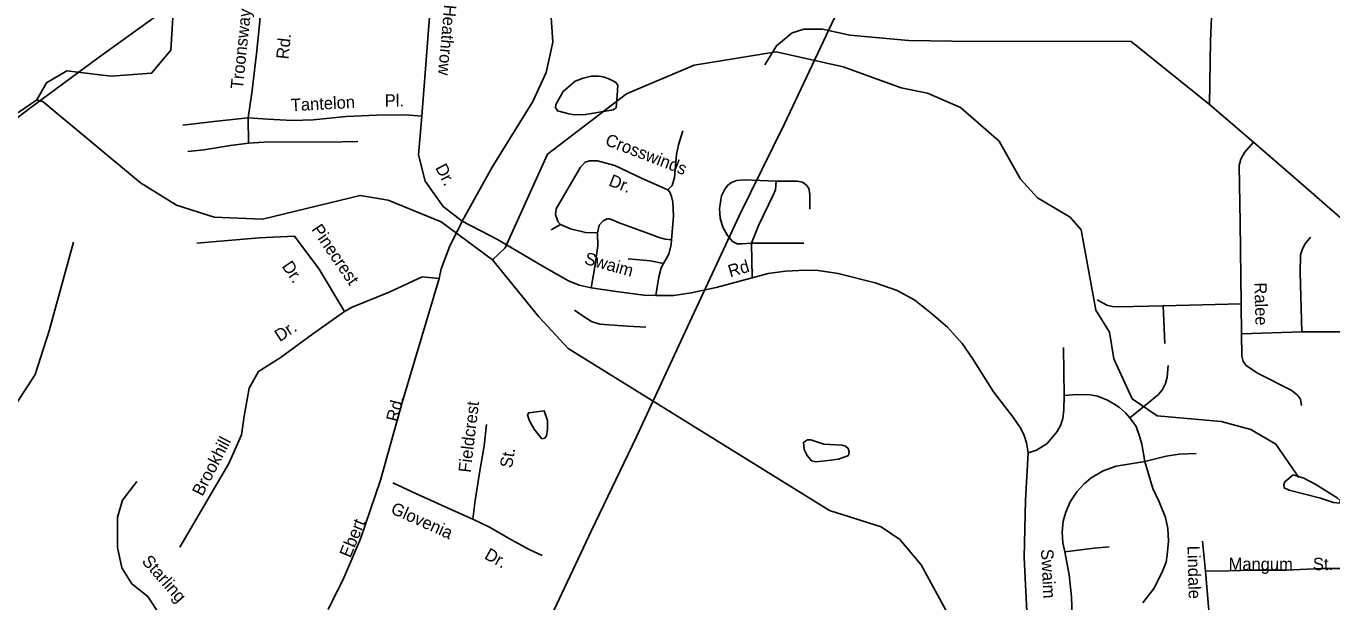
# Model space of a CAD drawing. Extents: x 1551653 to 1702041, y 811336 to 920032.
# Drawn here: x 1616818 to 1623759, y 836287 to 839348 of the extents above; entities that cross this region are included whole.
import ezdxf

# ---------------------------------------------------------------- set-up
doc = ezdxf.new("R2010")
doc.units = 0
for name, color, linetype in [('Old_Level_10', 7, 'Continuous'), ('Old_Level_35', 7, 'Continuous'), ('Old_Level_56', 7, 'Continuous'), ('Old_Level_59', 7, 'Continuous'), ('Old_Level_62', 7, 'Continuous')]:
    doc.layers.add(name, color=color, linetype=linetype)

msp = doc.modelspace()

# ---------------------------------------------------------------- linework, layer by layer
at = {"layer": 'Old_Level_35'}
for p, q in [((1622692.871, 839265.743), (1623108.371, 838931.79)), ((1623108.371, 838931.79), (1623342.323, 838731.177)), ((1617997.683, 838860.514), (1617999.77, 838726.597)), ((1619659.5, 838293.358), (1619609.831, 838265.765)), ((1620677.703, 838010.064), (1620674.024, 838194.021)), ((1620674.024, 838194.021), (1620951.8, 838194.021)), ((1623277.018, 837872.096), (1622863.115, 837861.059)), ((1622863.115, 837861.059), (1622870.473, 837660.545)), ((1623278.858, 837712.054), (1623277.018, 837872.096)), ((1623278.858, 837712.054), (1623598.943, 837723.091)), ((1623598.943, 837723.091), (1623903.392, 837723.091)), ((1622332.398, 837638.47), (1622336.078, 837384.61)), ((1623086.622, 836450.107), (1623071.906, 836610.15)), ((1623112.377, 836157.615), (1623086.622, 836450.107))]:
    msp.add_line(p, q, dxfattribs=at)
for points in [[(1623108.371, 838931.79), (1623114.687, 839269.933), (1623127.318, 839604.915), (1623136.79, 839764.543), (1623146.264, 840033.16), (1623165.211, 840235.414), (1623168.314, 840518.576), (1623165.156, 841005.248), (1623152.525, 841354.571), (1623146.21, 841667.432)], [(1618921.918, 838870.175), (1618971.268, 839512.236), (1619002.674, 839718.774), (1619123.808, 839889.391), (1619249.428, 839970.21), (1619361.589, 839997.15), (1619494.83, 840015.865)], [(1619494.83, 840015.865), (1619491.6, 839905.973), (1619517.437, 839744.367), (1619569.11, 839560.136), (1619607.866, 839421.154), (1619617.555, 839262.78), (1619582.03, 839101.174), (1619511.147, 838947.83), (1619294.764, 838598.76), (1619136.513, 838311.101)], [(1618038.969, 839603.292), (1618058.28, 839559.076), (1618069.146, 839483.013), (1618059.189, 839357.144), (1618042.824, 839201.59), (1618017.804, 838994.182), (1617997.683, 838860.514)], [(1622692.871, 839265.743), (1621739.231, 839268.903), (1621508.715, 839272.063), (1621196.098, 839300.505), (1621050.841, 839332.107), (1620952.951, 839332.107), (1620889.797, 839313.146), (1620807.695, 839243.621), (1620744.54, 839142.495)], [(1617997.683, 838860.514), (1617815.594, 838841.197), (1617651.513, 838821.712)], [(1618921.918, 838870.175), (1618833.046, 838875.987), (1618681.33, 838874.261), (1618519.29, 838866.741), (1618343.24, 838849.304), (1618231.334, 838846.971), (1618103.588, 838852.965), (1617997.683, 838860.514)], [(1619136.513, 838311.101), (1619034.079, 838389.751), (1618939.863, 838524.449), (1618903.972, 838663.637), (1618921.918, 838870.175)], [(1620229.767, 838477.316), (1620251.842, 838501.23), (1620264.719, 838543.54), (1620275.757, 838664.952), (1620286.794, 838716.46), (1620308.869, 838791.883)], [(1617677.284, 838681.512), (1617763.304, 838690.174), (1617903.661, 838713.94), (1617999.77, 838726.597)], [(1617999.77, 838726.597), (1618081.709, 838731.338), (1618233.628, 838733.061), (1618417.269, 838730.334), (1618581.229, 838733.812)], [(1623277.018, 837872.096), (1623271.5, 838304.396), (1623266.901, 838607.925), (1623276.099, 838641.037), (1623294.494, 838675.99), (1623342.323, 838731.177)], [(1623342.323, 838731.177), (1623609.061, 838501.23), (1623984.334, 838171.947)], [(1620229.767, 838477.316), (1620093.639, 838538.022), (1619948.312, 838607.925), (1619854.495, 838631.839), (1619812.184, 838631.839), (1619790.11, 838624.481), (1619764.355, 838598.728), (1619692.612, 838473.637), (1619635.586, 838376.14), (1619631.906, 838346.706), (1619644.784, 838309.914), (1619659.5, 838293.358)], [(1620805.553, 838523.305), (1620634.473, 838530.663), (1620594.003, 838526.984), (1620568.249, 838515.946), (1620546.174, 838501.23), (1620529.618, 838477.316), (1620514.901, 838446.043), (1620503.863, 838377.978), (1620507.543, 838326.471), (1620522.259, 838278.642), (1620546.174, 838234.492), (1620573.767, 838203.219), (1620597.682, 838190.343), (1620623.436, 838190.343), (1620674.024, 838194.021)], [(1620674.024, 838194.021), (1620713.575, 838291.519), (1620788.997, 838449.722), (1620801.875, 838477.316), (1620805.553, 838523.305)], [(1620805.553, 838523.305), (1620917.768, 838523.305), (1620945.361, 838517.786), (1620965.596, 838503.069), (1620978.473, 838484.674), (1620983.992, 838455.24), (1620983.992, 838374.3)], [(1620249.167, 838210.936), (1620259.2, 838337.509), (1620256.441, 838412.931), (1620249.083, 838442.364), (1620239.885, 838464.438), (1620229.767, 838477.316)], [(1619136.513, 838311.101), (1619069.099, 838173.858), (1619023.884, 838057.502), (1619014.196, 838005.788)], [(1619822.302, 837956.717), (1619757.917, 837971.433), (1619700.89, 837993.508), (1619570.187, 838068.337), (1619322.947, 838213.322), (1619136.513, 838311.101)], [(1619854.495, 838249.209), (1619863.692, 838289.679), (1619885.767, 838313.594), (1619906.003, 838322.792), (1619918.879, 838322.792), (1619942.794, 838315.433), (1619970.388, 838302.556), (1620126.751, 838245.53), (1620183.778, 838223.454), (1620215.051, 838216.096), (1620249.167, 838210.936)], [(1619659.5, 838293.358), (1619711.008, 838269.444), (1619791.95, 838251.048), (1619854.495, 838249.209)], [(1619854.495, 838249.209), (1619857.254, 838179.305), (1619840.698, 838068.93), (1619822.302, 837956.717)], [(1616154.901, 836483.917), (1616373.525, 836805.271), (1616557.989, 837044.577), (1616742.452, 837304.395), (1616865.427, 837495.839), (1616940.58, 837728.308), (1617070.388, 838200.083)], [(1618510.076, 837831.081), (1618375.483, 838055.578), (1618245.376, 838230.685), (1618056.946, 838221.706), (1617724.948, 838194.766)], [(1620206.772, 838085.486), (1620234.367, 838135.155), (1620247.243, 838186.663), (1620249.167, 838210.936)], [(1623598.943, 837723.091), (1623590.666, 838037.658), (1623592.505, 838131.476), (1623601.702, 838159.07), (1623614.58, 838188.503), (1623645.853, 838225.294)], [(1620206.772, 838085.486), (1620136.869, 838100.203), (1620019.137, 838111.241)], [(1620166.302, 837916.246), (1620181.019, 838015.583), (1620193.896, 838063.412), (1620206.772, 838085.486)], [(1622144.761, 837079.241), (1622135.564, 837132.589), (1622122.687, 837171.22), (1622106.13, 837208.011), (1622063.821, 837270.556), (1621960.804, 837403.006), (1621849.51, 837581.444), (1621794.323, 837660.545), (1621716.141, 837747.005), (1621631.521, 837820.589), (1621541.382, 837890.493), (1621447.564, 837942), (1621331.671, 837982.471), (1621134.836, 838032.139), (1621028.141, 838048.695), (1620961.917, 838050.535), (1620855.222, 838045.016), (1620762.323, 838032.139), (1620677.703, 838010.064)], [(1619014.196, 838005.788), (1618922.83, 838015.168), (1618747.858, 837934.35), (1618550.454, 837853.531), (1618510.076, 837831.081)], [(1619014.196, 838005.788), (1618817.272, 837347.247), (1618701.007, 836933.535)], [(1620166.302, 837916.246), (1620101.853, 837918.307), (1619953.8, 837936.267), (1619822.302, 837956.717)], [(1620677.703, 838010.064), (1620486.388, 837958.557), (1620353.938, 837929.124), (1620261.96, 837916.246), (1620166.302, 837916.246)], [(1622863.115, 837861.059), (1622625.81, 837855.54), (1622592.698, 837857.38), (1622563.265, 837864.738), (1622511.756, 837892.331)], [(1618510.076, 837831.081), (1618339.592, 837709.852), (1618169.107, 837584.134), (1618052.459, 837512.295), (1618003.108, 837422.496), (1617976.19, 837274.328), (1617962.73, 837175.55), (1617895.434, 837022.892), (1617635.22, 836578.387)], [(1619732.46, 837837.17), (1619783.782, 837802.311), (1619823.506, 837777.892), (1619867.233, 837763.197), (1620014.907, 837752.997), (1620112.643, 837747.413)], [(1623278.858, 837712.054), (1623280.698, 837592.481), (1623288.056, 837564.888), (1623304.611, 837540.974), (1623367.157, 837500.503), (1623541.917, 837412.204), (1623575.949, 837386.449), (1623592.505, 837364.375), (1623598.024, 837331.262)], [(1622685.596, 837265.038), (1622768.377, 837333.102), (1622838.28, 837390.129), (1622858.516, 837415.882), (1622875.072, 837447.155), (1622884.269, 837482.108), (1622889.789, 837542.813)], [(1622336.078, 837384.61), (1622334.238, 837307.348), (1622328.719, 837261.358), (1622315.842, 837224.567), (1622299.285, 837193.294), (1622271.692, 837160.182), (1622245.938, 837128.909), (1622212.826, 837106.834), (1622185.232, 837092.118), (1622144.761, 837079.241)], [(1622336.078, 837384.61), (1622402.302, 837390.129), (1622474.045, 837388.289), (1622512.676, 837380.931), (1622562.344, 837360.695), (1622600.975, 837340.46), (1622630.408, 837320.225), (1622661.681, 837292.631), (1622685.596, 837265.038)], [(1622685.596, 837265.038), (1622718.708, 837219.049), (1622737.104, 837167.54), (1622748.141, 837125.23), (1622764.698, 837033.252)], [(1619265.709, 837230.498), (1619251.998, 837116.912), (1619227.874, 836973.32), (1619205.67, 836825.689), (1619192.044, 836726.109)], [(1622142.002, 836163.134), (1622122.687, 836521.85), (1622130.965, 836827.22), (1622144.761, 837079.241)], [(1622764.698, 837033.252), (1622878.751, 837060.845), (1622946.815, 837071.883), (1623036.955, 837075.561)], [(1622764.698, 837033.252), (1622612.933, 837007.497), (1622543.029, 836983.583), (1622480.483, 836946.792), (1622441.852, 836913.679), (1622403.221, 836871.369), (1622368.27, 836818.022), (1622344.355, 836762.835), (1622331.479, 836715.006), (1622325.959, 836657.979), (1622329.639, 836600.952), (1622338.837, 836553.123)], [(1622764.698, 837033.252), (1622784.013, 836967.027), (1622807.928, 836889.765), (1622841.04, 836818.022), (1622874.152, 836735.241), (1622887.029, 836676.375), (1622890.708, 836610.15), (1622883.35, 836536.567), (1622878.751, 836497.936), (1622856.676, 836444.588), (1622834.601, 836400.439), (1622814.366, 836359.968), (1622777.574, 836312.139), (1622753.66, 836280.866)], [(1618268.979, 835931.719), (1618102.194, 835987.847), (1617855.439, 836064.176), (1617729.819, 836109.075), (1617599.711, 836158.465), (1617514.47, 836239.284), (1617465.119, 836315.613), (1617379.876, 836382.962), (1617326.038, 836468.271), (1617303.606, 836576.03), (1617303.606, 836737.668), (1617330.525, 836827.466), (1617406.794, 836926.245)], [(1618701.007, 836933.535), (1618594.792, 836621.668), (1618507.593, 836414.812), (1618423.623, 836246.742)], [(1619192.044, 836726.109), (1619100.831, 836767.382), (1618892.406, 836860.459), (1618766.756, 836920.44)], [(1619560.715, 836532.527), (1619495.311, 836563.669), (1619394.183, 836619.151), (1619281.45, 836684.672), (1619192.044, 836726.109)], [(1622338.837, 836553.123), (1622495.2, 836571.519), (1622576.141, 836578.878)], [(1622375.628, 836161.295), (1622379.307, 836210.963), (1622375.628, 836313.979), (1622362.751, 836429.872), (1622338.837, 836553.123)], [(1623808.357, 836464.903), (1623702.979, 836464.903), (1623515.59, 836454.975), (1623337.907, 836455.579), (1623210.606, 836451.768), (1623086.622, 836450.107)]]:
    msp.add_lwpolyline(points, dxfattribs=at)
at = {"layer": 'Old_Level_56'}
for points in [[(1619581.164, 836149.7), (1619823.155, 836665.68), (1620060.704, 837159.94), (1620333.801, 837749.329), (1620608.702, 838338.885), (1620850.168, 838828.861), (1621129.347, 839422.134), (1621391.794, 839969.915), (1621685.225, 840585.111), (1621955.881, 841162.544), (1622191.461, 841648.639), (1622418.924, 842138.9), (1622631.775, 842589.434), (1622865.482, 843091.575), (1622974.881, 843305.676), (1623005.383, 843349.282), (1623250.045, 843523.418), (1623668.174, 843814.704), (1624084.226, 844102.226), (1624340.81, 844282.124)], [(1616465.16, 838628.458), (1616835.281, 838910.711), (1617201.313, 839178.841), (1617599.36, 839466.53), (1618007.614, 839764.217), (1618314.943, 839989.311), (1618545.441, 840155.732), (1618720.989, 840276.84), (1619161.775, 840599.881), (1619420.607, 840801.747), (1619780.685, 841072.196), (1620144.313, 841330.368), (1620577.058, 841651.572), (1621047.976, 841990.213), (1621480.271, 842289.215), (1621856.189, 842561.344)]]:
    msp.add_lwpolyline(points, dxfattribs=at)
at = {"layer": 'Old_Level_59'}
msp.add_line((1619543.698, 837802.008), (1619297.738, 838105.741), dxfattribs=at)
for points in [[(1616874.74, 838955.836), (1616925.695, 839046.725), (1617034.681, 839110.137), (1617267.722, 839082.455), (1617484.77, 839097.783), (1617586.783, 839220.405), (1617628.717, 839885.901)], [(1619297.738, 838105.741), (1619364.79, 838170.025), (1619588.707, 838667.687), (1620009.781, 838987.465), (1620369.75, 839140.998), (1620804.768, 839210.972), (1621161.764, 839131.463), (1621468.727, 839020.222)], [(1623583.737, 836948.633), (1623461.731, 837125.131), (1623328.754, 837203.307), (1623170.762, 837245.856), (1622829.76, 837275.793), (1622697.809, 837367.144), (1622599.794, 837579.116), (1622576.726, 837720.756), (1622503.727, 837837.123), (1622425.807, 838265.477), (1622368.803, 838332.272), (1622194.714, 838434.286), (1622104.798, 838534.608), (1621990.789, 838737.148), (1621784.712, 838915.338), (1621609.803, 838991.105), (1621468.727, 839020.222)], [(1614460.764, 835508.757), (1614470.709, 835610.36), (1614596.96, 835906.769), (1615059.605, 836472.714), (1615634.826, 837160.859), (1615989.53, 837865.471), (1616480.661, 838625.56), (1616595.151, 838695.091), (1616638.079, 838739.565), (1616739.713, 838863.409), (1616874.74, 838955.836)], [(1619297.738, 838105.741), (1619024.711, 838308.179), (1618742.764, 838422.239), (1618593.692, 838448.281), (1618074.705, 838320.944), (1617816.749, 838332.734), (1617617.746, 838395.89), (1617426.74, 838514.615), (1616907.753, 838945.327), (1616874.74, 838955.836)], [(1621780.714, 836105.458), (1621576.789, 836483.83), (1621461.755, 836617.473), (1621362.715, 836685.089), (1621088.765, 836772.698), (1619699.743, 837634.737), (1619543.698, 837802.008)]]:
    msp.add_lwpolyline(points, dxfattribs=at)
at = {"layer": 'Old_Level_62'}
for points in [[(1619959.338, 838979.673), (1619962.824, 839033.705), (1619951.136, 839050.467), (1619915.765, 839067.487), (1619886.135, 839079.124), (1619860.093, 839081.789), (1619822.056, 839081.635), (1619779.2, 839071.998), (1619737.472, 839055.235), (1619673.393, 839001.306), (1619634.023, 838931.076), (1619632.075, 838915.03), (1619643.148, 838897.088), (1619702.921, 838880.992), (1619732.346, 838876.891)], [(1619732.346, 838876.891), (1619791.913, 838877.608), (1619939.448, 838902.676), (1619955.032, 838913.8), (1619959.338, 838979.673)], [(1619589.322, 837204.845), (1619588.707, 837251.75), (1619572.303, 837303.321), (1619489.769, 837292.402), (1619483.925, 837281.175), (1619493.768, 837249.957), (1619518.682, 837205.05), (1619559.897, 837153.787), (1619574.661, 837156.401), (1619583.786, 837169.884), (1619589.322, 837204.845)], [(1621080.906, 837039.126), (1621137.09, 837045.79), (1621188.969, 837065.219), (1621193.07, 837083.725), (1621188.353, 837102.795), (1621172.872, 837114.637), (1621155.443, 837119.712), (1621058.966, 837124.735), (1620988.53, 837147.958), (1620971.511, 837148.163), (1620949.878, 837134.732), (1620953.876, 837097.156), (1620969.153, 837064.297), (1620992.734, 837036.717), (1621016.52, 837031.078), (1621080.906, 837039.126)], [(1623552.569, 836961.397), (1623509.405, 836925), (1623503.254, 836910.339), (1623505.817, 836892.346), (1623531.551, 836880.965), (1623698.771, 836838.52), (1623768.078, 836814.221), (1623803.04, 836811.555), (1623804.065, 836824.884), (1623788.071, 836839.391), (1623674.677, 836911.159), (1623610.086, 836943.711), (1623552.569, 836961.397)]]:
    msp.add_lwpolyline(points, dxfattribs=at)

# ---------------------------------------------------------------- texts
at = {"layer": 'Old_Level_10'}
for s, rotation, p in [('Troonsway', 83.9943917, (1617969.284, 839010.397)), ('Heathrow', 264.9441083, (1619040.612, 839463.86)), ('Rd.', 83.9943917, (1618212.014, 839169.743)), ('Tantelon', 2.8680444, (1618226.53, 838895.746)), ('Pl.', 0.6516944, (1618724.418, 838919.829)), ('Crosswinds', 338.9497083, (1619891.413, 838717.799)), ('Dr.', 297.524225, (1618990.737, 838595.473)), ('Dr.', 338.9497083, (1619910.503, 838501.469)), ('Pinecrest', 304.24765, (1618332.319, 838267.436)), ('Dr.', 304.24765, (1618174.652, 838071.613)), ('Swaim', 344.494075, (1619781.34, 838084.91)), ('Rd.', 16.3939667, (1620560.671, 838012.153)), ('Ralee', 271.6302278, (1623346.85, 837984.401)), ('Dr.', 33.72665, (1618166.468, 837666.959)), ('Rd.', 75.8340194, (1618793.713, 837240.178)), ('Fieldcrest', 83.1172917, (1619180.59, 836971.587)), ('Brookhill', 62.589, (1617754.83, 836844.26)), ('St.', 80.4631806, (1619400.638, 836995.336)), ('Glovenia', 335.9356667, (1618751.227, 836759.817)), ('Ebert', 67.538575, (1618541.663, 836516.785)), ('Dr.', 331.2494639, (1619249.349, 836519.125)), ('Lindale', 271.4549167, (1622991.269, 836584.449)), ('Starling', 311.4944694, (1617429.287, 836499.975)), ('Swaim', 273.0031472, (1622212.454, 836566.518)), ('Mangum', 359.8053389, (1623210.22, 836455.74)), ('St.', 0.2032639, (1623658.438, 836455.289))]:
    msp.add_text(s, height=65.6167, rotation=rotation, dxfattribs=at).set_placement(p)

doc.saveas('drawing.dxf')
